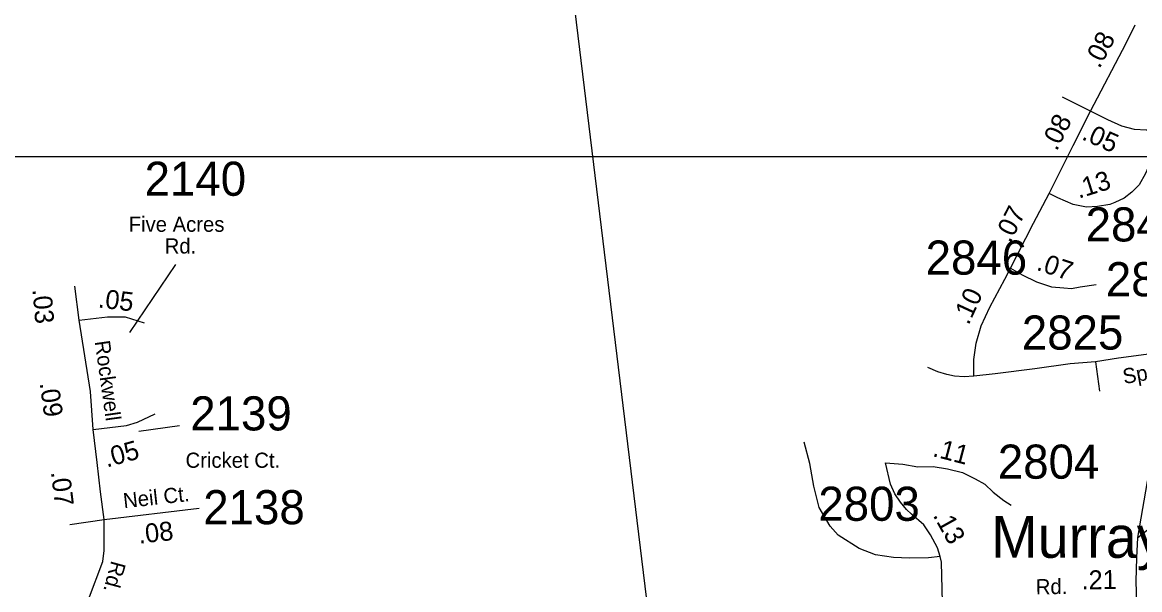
# Model space of a CAD drawing. Extents: x 1945482 to 2853149, y 66427 to 1015778.
# Drawn here: x 2345376 to 2350211, y 200697 to 203152 of the extents above; entities that cross this region are included whole.
import ezdxf

# ---------------------------------------------------------------- set-up
doc = ezdxf.new("R2010")
doc.units = 0
for name, color, linetype in [('Old_Level_11', 7, 'Continuous'), ('Old_Level_17', 7, 'Continuous'), ('Old_Level_32', 7, 'Continuous'), ('Old_Level_35', 7, 'Continuous'), ('Old_Level_63', 7, 'Continuous'), ('Old_Level_8', 7, 'Continuous'), ('Old_Level_9', 7, 'Continuous')]:
    doc.layers.add(name, color=color, linetype=linetype)

msp = doc.modelspace()

# ---------------------------------------------------------------- linework, layer by layer
at = {"layer": 'Old_Level_11'}
for points in [[(2346039, 202103.8), (2345839.6, 201810.2)], [(2346056.6, 201405.1), (2345880.6, 201381.6)]]:
    msp.add_lwpolyline(points, dxfattribs=at)
at = {"layer": 'Old_Level_32'}
for p, q in [((2345622.7, 201863.4), (2345602.9, 202010.6)), ((2345730.2, 200999.7), (2346141.9, 201049.3))]:
    msp.add_line(p, q, dxfattribs=at)
for points in [[(2349998.4, 202767.4), (2350152.7, 203062.6), (2350191.7, 203142.2)], [(2349820.4, 202411.1), (2349923, 202619.5), (2349998.4, 202767.4)], [(2350267, 202685.1), (2350239.2, 202685.8), (2350188.4, 202688.7), (2350134, 202703), (2350073, 202730.1), (2349998.4, 202767.4)], [(2350267, 202685.1), (2350268.6, 202640.8), (2350261.7, 202585.3), (2350254.9, 202539.8), (2350236.1, 202497.7), (2350209.6, 202449.3), (2350176.9, 202416.6), (2350144.1, 202391.6), (2350103.6, 202372.9), (2350081.7, 202363.5), (2350028.7, 202355.7), (2349981.9, 202352.6), (2349923, 202364.5), (2349857.7, 202392.5), (2349820.4, 202411.1)], [(2351059.8, 202523.1), (2351004.8, 202437.5), (2350842.4, 202149.2), (2350766.7, 202019.6), (2350733, 201961.3), (2350708, 201924.3), (2350681.8, 201894.5), (2350640.1, 201854), (2350586.4, 201813.4), (2350548.9, 201789.6), (2350497.7, 201765.7), (2350450, 201749), (2350390.4, 201734.7), (2350283.2, 201720.4), (2350119.9, 201698.9), (2350021, 201683.4), (2349910.8, 201673.9), (2349758.2, 201652.4), (2349586.6, 201631), (2349493.7, 201620.2)], [(2349652.6, 202087.7), (2349752, 202283.6), (2349820.4, 202411.1)], [(2349493.7, 201620.2), (2349494.1, 201692.7), (2349503.4, 201764.3), (2349525.1, 201838.9), (2349562.4, 201919.8), (2349627.7, 202041.1), (2349652.6, 202087.7)], [(2349652.6, 202087.7), (2349702.3, 202059.7), (2349764.5, 202028.6), (2349829.7, 202006.9), (2349882.6, 202003.7), (2349916.8, 202000.6), (2349954.1, 202006.9), (2350022.9, 202017.5)], [(2345622.7, 201863.4), (2345744.4, 201877.5), (2345820.8, 201877.5), (2345902.8, 201852.1)], [(2345682.1, 201390.5), (2345670.8, 201554.7), (2345622.7, 201863.4)], [(2345682.1, 201390.5), (2345826.4, 201407.5), (2345874.5, 201421.6), (2345950.9, 201458.4)], [(2345730.2, 200999.7), (2345714.7, 201120), (2345700.5, 201247.5), (2345682.1, 201390.5)], [(2349111.5, 201246.1), (2349187.1, 201239.2), (2349251.2, 201228.1), (2349318.4, 201229.7), (2349379.4, 201220.3), (2349445.1, 201203.1), (2349499.8, 201176.5), (2349542.1, 201153), (2349578, 201118.5), (2349623.4, 201082.6), (2349654.7, 201062.2)], [(2349358.4, 200641.5), (2349354.4, 200815), (2349347.6, 200840.8), (2349337.2, 200877.6), (2349305.9, 200933.9), (2349277.8, 200977.7), (2349224.6, 201023.1), (2349202.7, 201043.4), (2349176.1, 201074.7), (2349152.6, 201110.7), (2349133.9, 201153), (2349111.5, 201246.1)], [(2345556.2, 200332.8), (2345590.2, 200443.3), (2345612.8, 200539.5), (2345662.3, 200654.2), (2345724.6, 200818.5), (2345730.2, 200866.6), (2345730.2, 200999.7)]]:
    msp.add_lwpolyline(points, dxfattribs=at)
at = {"layer": 'Old_Level_35'}
for p, q in [((2348085.1, 200604.8), (2347738.9, 203446.5)), ((2350021, 201683.4), (2350037.1, 201555.9)), ((2345581.7, 200978.5), (2345730.2, 200999.7))]:
    msp.add_line(p, q, dxfattribs=at)
for points in [[(2349998.4, 202767.4), (2349878, 202828.5)], [(2349493.7, 201620.2), (2349451.3, 201617.9), (2349409.6, 201621.4), (2349377.5, 201627.4), (2349338.1, 201639.3), (2349295.2, 201658.4)], [(2350199.8, 200638.7), (2350196.6, 200733.3), (2350199.8, 200834.1), (2350202.9, 200922.3), (2350253.3, 201206), (2350303.7, 201436), (2350332.1, 201495.9)], [(2349347.6, 200840.8), (2349298.1, 200833.7), (2349215.2, 200832.2), (2349146.4, 200835.3), (2349068.2, 200847.8), (2348997.8, 200874.4), (2348907.1, 200932.3), (2348872.7, 200971.4), (2348824.2, 201052.8), (2348800.7, 201145.2), (2348783.5, 201242.2), (2348760.1, 201334.5)], [(2350202.9, 200922.3), (2350259.6, 200966.5), (2350344.7, 201020), (2350413.9, 201026.3), (2350562, 201029.5), (2350694.2, 201032.6)]]:
    msp.add_lwpolyline(points, dxfattribs=at)
at = {"layer": 'Old_Level_63'}
msp.add_lwpolyline([(2345095.8, 208219.9), (2345095.8, 202571.1), (2354753, 202571.1)], dxfattribs=at)

# ---------------------------------------------------------------- texts
at = {"layer": 'Old_Level_11'}
for s, height, p in [('Five Acres', 65.62, (2345836.3, 202245.7)), ('Rd.', 65.62, (2345992.2, 202151.7)), ('Cricket Ct.', 65.617, (2346082.4, 201224.1))]:
    msp.add_text(s, height=height, dxfattribs=at).set_placement(p)
for s, rotation, p in [('Rockwell', 277.9653, (2345689.3, 201771)), ('Springer', 10.0971, (2350144.3, 201586.2)), ('Neil Ct.', 6.3028, (2345815.9, 201048.7)), ('Rd.', 254.8354, (2345761.7, 200825)), ('Rd.', 0.7583, (2349762.3, 200676.2))]:
    msp.add_text(s, height=65.62, rotation=rotation, dxfattribs=at).set_placement(p)
at = {"layer": 'Old_Level_17'}
for s, rotation, p in [('.08', 62.4056, (2350037.7, 202949)), ('.08', 63.7923, (2349852.8, 202591.8)), ('.05', 336.0247, (2349956.7, 202647.2)), ('.13', 17.3648, (2349947.7, 202388.6)), ('.07', 63.0867, (2349651.1, 202193.6)), ('.07', 341.5543, (2349761.2, 202081.6)), ('.03', 274.9242, (2345419.8, 201996.5)), ('.05', 353.2867, (2345701.3, 201918.5)), ('.10', 65.2382, (2349470.8, 201838.6)), ('.09', 277.9653, (2345450.7, 201590.4)), ('.05', 15.5322, (2345741.4, 201224.9)), ('.11', 345.3152, (2349312, 201275.3)), ('.07', 277.2496, (2345499.2, 201205.4)), ('.13', 299.04, (2349315.2, 201018.5)), ('.08', 6.3028, (2345881.6, 200895.4)), ('.21', 0.7583, (2349960.3, 200697.5))]:
    msp.add_text(s, height=82.02, rotation=rotation, dxfattribs=at).set_placement(p)
at = {"layer": 'Old_Level_8'}
for s, p in [('2140', (2345905.3, 202401.5)), ('2847', (2349977.7, 202203.8)), ('2846', (2349285.3, 202060.2)), ('2848', (2350065.1, 201966.6)), ('2825', (2349701.5, 201735.7)), ('2139', (2346102.7, 201385.8)), ('2804', (2349597.7, 201176.9)), ('2138', (2346159.1, 200979.8)), ('2803', (2348820.9, 200994.6))]:
    msp.add_text(s, height=147.64, dxfattribs=at).set_placement(p)
at = {"layer": 'Old_Level_9'}
msp.add_text('Murraysville', height=180.446, dxfattribs=at).set_placement((2349569.1, 200834.4))

doc.saveas('drawing.dxf')
